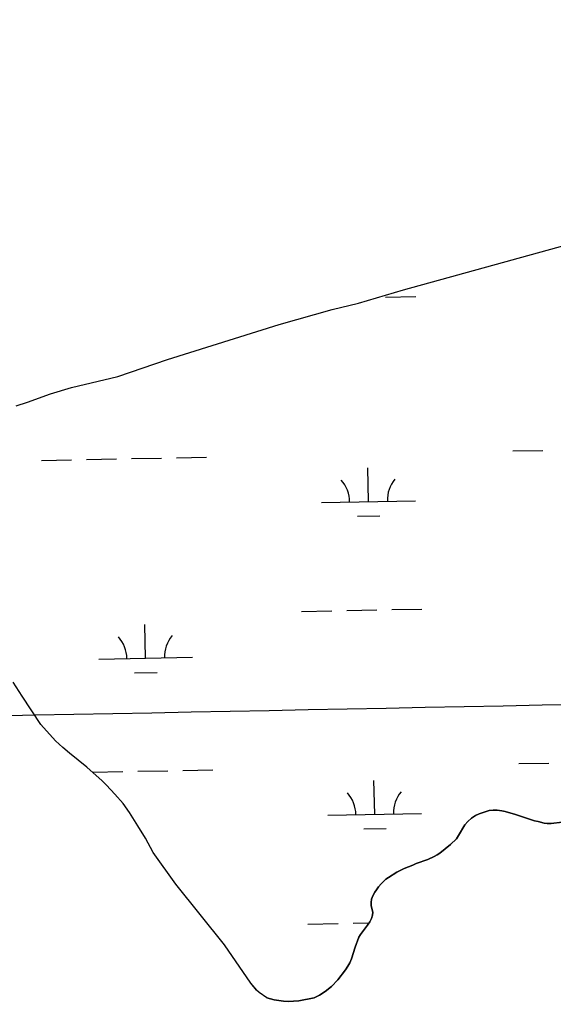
# Model space of a CAD drawing. Extents: x 3989314 to 4027622, y 243956 to 270014.
# Drawn here: x 4000212 to 4000780, y 255283 to 256327 of the extents above; entities that cross this region are included whole.
import ezdxf

# ---------------------------------------------------------------- set-up
doc = ezdxf.new("R2010")
doc.units = 0
for name, color, linetype in [('V-GRID-MAJR', 7, 'Continuous'), ('V-RIVR-EDGE', 7, 'Continuous'), ('V-TOPO-SHOR', 7, 'Continuous'), ('V-WETL-SWMP', 7, 'Continuous')]:
    doc.layers.add(name, color=color, linetype=linetype)

msp = doc.modelspace()

# ---------------------------------------------------------------- linework, layer by layer
at = {"layer": 'V-GRID-MAJR'}
msp.add_spline([(3993497.6, 255455.7), (3998815.3, 255559.8), (4004133, 255664.6), (4009450.7, 255770.2), (4014768.4, 255876.5), (4020086, 255983.7), (4025403.7, 256091.6)], degree=3, dxfattribs=at)
at = {"layer": 'V-RIVR-EDGE'}
for points in [[(4000207.7, 255916.4), (4000220.1, 255920.4), (4000244.5, 255929.1), (4000266.8, 255936), (4000316.2, 255947.6), (4000368.9, 255965.8), (4000487.7, 256003), (4000544.4, 256018.8), (4000572.4, 256025.5), (4000620.2, 256039.9), (4000793.9, 256087.6), (4000954, 256134.9), (4001019.1, 256152.7), (4001099.6, 256174.1), (4001204.1, 256204.1), (4001278.9, 256223.7), (4001392, 256250.3), (4001474, 256266.8), (4001658.3, 256306.7), (4001766.3, 256327.3)], [(4000550.4, 255305.7), (4000558.5, 255316.6), (4000561.1, 255320.5), (4000563, 255323.9), (4000564.8, 255328.3), (4000568.7, 255340.5), (4000572.5, 255351.1), (4000574.3, 255354.1), (4000581.9, 255363.8), (4000584.4, 255367.4), (4000586.3, 255370.9), (4000587.2, 255374.5), (4000587.4, 255377.9), (4000585.7, 255384.7), (4000585.8, 255388.2), (4000586.3, 255391.7), (4000587.6, 255395.3), (4000589.6, 255398.9), (4000591.3, 255401.7), (4000593.5, 255404.6), (4000596.3, 255408), (4000598.8, 255410.4), (4000601.5, 255412.8), (4000604.3, 255414.8), (4000613.1, 255420.5), (4000620.8, 255424.1), (4000630.3, 255427.9), (4000633.7, 255429.4), (4000646.1, 255433.9), (4000652.9, 255437), (4000656.1, 255438.9), (4000658.8, 255440.7), (4000670.3, 255449.7), (4000676.5, 255455.9), (4000678.7, 255459.3), (4000685.6, 255470.6), (4000688.7, 255474.4), (4000692.5, 255477.8), (4000696.7, 255480.5), (4000700.6, 255482.3), (4000703.8, 255483.6), (4000711.4, 255485.8), (4000715.7, 255486.3), (4000719.9, 255486.3), (4000724.9, 255485.6), (4000728.3, 255484.8), (4000739.4, 255481.6), (4000751, 255477.7), (4000755.3, 255476.5), (4000759.6, 255475.1), (4000763.6, 255474.1), (4000770.1, 255472.5), (4000773.3, 255472.1), (4000777.6, 255472), (4000789.2, 255473.4)], [(4000474.8, 255286.6), (4000482.7, 255284.7), (4000492.3, 255283.2), (4000497.4, 255282.9), (4000508.7, 255283.5), (4000525.2, 255286.7), (4000530.8, 255289.5), (4000536.9, 255293.3), (4000543.4, 255298.8), (4000550.4, 255305.7)]]:
    msp.add_lwpolyline(points, dxfattribs=at)
at = {"layer": 'V-TOPO-SHOR'}
for points in [[(4000429.8, 255342.9), (4000377.7, 255407.5), (4000353.7, 255441.4), (4000345.4, 255456.5), (4000337.4, 255469.7), (4000328.4, 255483.8), (4000321.7, 255493.3), (4000312.8, 255503.5), (4000304.1, 255512.8), (4000299.3, 255517.6), (4000283.1, 255532), (4000264.7, 255546.8), (4000257.7, 255552.8), (4000249.7, 255560.2), (4000234.2, 255577.6), (4000214.3, 255607.5), (4000204.5, 255622.6)], [(4000474.8, 255286.6), (4000466.5, 255292.3), (4000463.8, 255294.8), (4000457.7, 255302.3), (4000429.8, 255342.9)]]:
    msp.add_lwpolyline(points, dxfattribs=at)
at = {"layer": 'V-WETL-SWMP'}
for p, q in [((4000601.2, 256032.2), (4000633.2, 256032.8)), ((4000736.5, 255868.4), (4000768.5, 255869)), ((4000234.7, 255858.4), (4000266.7, 255859)), ((4000282.7, 255859.3), (4000314.7, 255860)), ((4000330.7, 255860.3), (4000362.6, 255860.9)), ((4000378.6, 255861.2), (4000410.6, 255861.9)), ((4000582.9, 255814.5), (4000582.2, 255850.5)), ((4000532.9, 255813.6), (4000632.9, 255815.5)), ((4000571.2, 255798.9), (4000595.2, 255799.4)), ((4000511.8, 255697.7), (4000543.8, 255698.3)), ((4000559.8, 255698.6), (4000591.8, 255699.3)), ((4000607.8, 255699.6), (4000639.8, 255700.2)), ((4000345.7, 255647.9), (4000345, 255683.9)), ((4000295.7, 255646.9), (4000395.7, 255648.9)), ((4000334, 255632.3), (4000358, 255632.7)), ((4000743.1, 255535.8), (4000775.1, 255536.4)), ((4000289.3, 255526.7), (4000321.3, 255527.3)), ((4000337.3, 255527.7), (4000369.3, 255528.3)), ((4000385.3, 255528.6), (4000417.3, 255529.3)), ((4000589.6, 255481.9), (4000588.8, 255517.9)), ((4000539.6, 255480.9), (4000639.5, 255482.9)), ((4000577.9, 255466.3), (4000601.9, 255466.8)), ((4000518.5, 255365.1), (4000550.5, 255365.7)), ((4000566.5, 255366), (4000583.7, 255366.4))]:
    msp.add_line(p, q, dxfattribs=at)
for points in [[(4000207.7, 255916.4), (4000220.1, 255920.4), (4000244.5, 255929.1), (4000266.8, 255936), (4000316.2, 255947.6), (4000368.9, 255965.8), (4000487.7, 256003), (4000544.4, 256018.8), (4000572.4, 256025.5), (4000620.2, 256039.9), (4000793.9, 256087.6), (4000954, 256134.9), (4001019.1, 256152.7), (4001099.6, 256174.1), (4001204.1, 256204.1), (4001278.9, 256223.7), (4001392, 256250.3), (4001474, 256266.8), (4001658.3, 256306.7), (4001766.3, 256327.3)], [(4000249.7, 255560.2), (4000234.2, 255577.6), (4000214.3, 255607.5), (4000204.5, 255622.6)], [(4000789.2, 255473.4), (4000777.6, 255472), (4000773.3, 255472.1), (4000770.1, 255472.5), (4000763.6, 255474.1), (4000759.6, 255475.1), (4000755.3, 255476.5), (4000751, 255477.7), (4000739.4, 255481.6), (4000728.3, 255484.8), (4000724.9, 255485.6), (4000719.9, 255486.3), (4000715.7, 255486.3), (4000711.3, 255485.8), (4000703.8, 255483.6), (4000700.6, 255482.3), (4000696.7, 255480.5), (4000692.5, 255477.8), (4000688.7, 255474.4), (4000685.6, 255470.6), (4000678.7, 255459.3), (4000676.5, 255455.9), (4000670.3, 255449.7), (4000658.8, 255440.7), (4000656.1, 255438.9), (4000652.9, 255437), (4000646.1, 255433.9), (4000633.7, 255429.4), (4000630.3, 255427.9), (4000620.8, 255424.1), (4000613.1, 255420.5), (4000604.3, 255414.8), (4000601.5, 255412.8), (4000598.8, 255410.4), (4000596.3, 255408), (4000593.5, 255404.6), (4000591.3, 255401.6), (4000589.6, 255398.9), (4000587.6, 255395.3), (4000586.3, 255391.7), (4000585.8, 255388.2), (4000585.7, 255384.7), (4000587.4, 255377.9), (4000587.2, 255374.5), (4000586.3, 255370.9), (4000584.4, 255367.4), (4000581.9, 255363.8), (4000574.3, 255354.1), (4000572.5, 255351.1), (4000568.7, 255340.5), (4000564.8, 255328.3), (4000563, 255323.9), (4000561.1, 255320.5), (4000558.5, 255316.6), (4000550.4, 255305.7), (4000543.4, 255298.8), (4000536.9, 255293.3), (4000530.8, 255289.5), (4000525.2, 255286.7), (4000508.7, 255283.5), (4000497.4, 255282.9), (4000492.3, 255283.2), (4000482.7, 255284.7), (4000474.8, 255286.6), (4000466.5, 255292.3), (4000463.9, 255294.8), (4000457.7, 255302.3), (4000429.8, 255342.9), (4000377.7, 255407.5), (4000353.7, 255441.4), (4000345.4, 255456.5), (4000337.4, 255469.7), (4000328.4, 255483.8), (4000321.7, 255493.3), (4000312.8, 255503.5), (4000304.1, 255512.8), (4000299.3, 255517.6), (4000283.1, 255532), (4000264.7, 255546.8), (4000257.7, 255552.8), (4000249.7, 255560.2)]]:
    msp.add_lwpolyline(points, dxfattribs=at)
for centre, start, end in [((4000527.7, 255813.9), 0.3699, 41.9135), ((4000638.2, 255816.1), 140.3699, 181.9135), ((4000290.5, 255647.3), 0.3699, 41.9135), ((4000401, 255649.5), 140.3699, 181.9135), ((4000534.3, 255481.3), 0.3699, 41.9135), ((4000644.8, 255483.5), 140.3699, 181.9135)]:
    msp.add_arc(centre, 35.2, start, end, dxfattribs=at)

doc.saveas('drawing.dxf')
